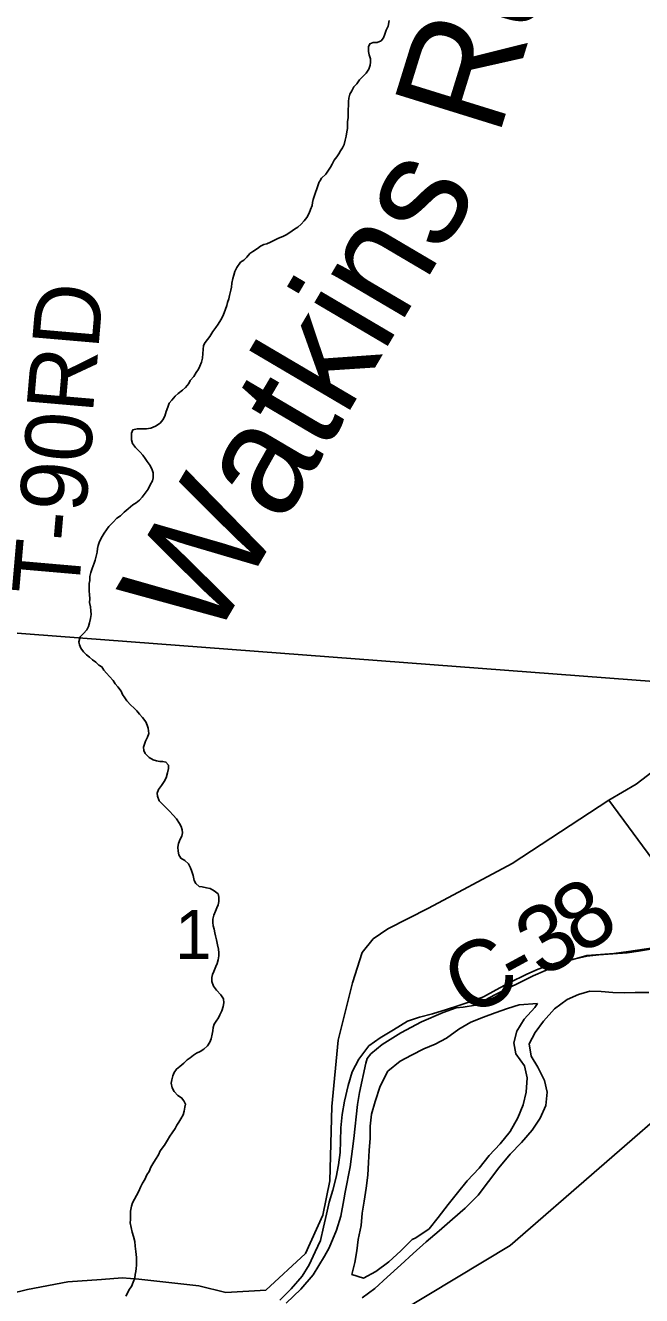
# Model space of a CAD drawing. Extents: x 1310247 to 1664935, y 284496 to 704931.
# Drawn here: x 1511625 to 1514398, y 499915 to 505630 of the extents above; entities that cross this region are included whole.
import ezdxf

# ---------------------------------------------------------------- set-up
doc = ezdxf.new("R2010")
doc.units = 0
for name, color, linetype in [('GM_X_City_Street', 7, 'Continuous'), ('GM_X_County', 7, 'Continuous'), ('GM_X_County_Road_Text', 7, 'Continuous'), ('GM_X_County_Subdivision_Text', 7, 'Continuous'), ('GM_X_Major_Lake_Text', 7, 'Continuous'), ('GM_X_Minor_Lake_Text', 7, 'Continuous'), ('GM_X_Minor_River_Text', 7, 'Continuous'), ('GM_X_Township_Road', 7, 'Continuous'), ('GM_X_Township_Subdivision', 7, 'Continuous'), ('GM_X_US_Location', 7, 'Continuous')]:
    doc.layers.add(name, color=color, linetype=linetype)

msp = doc.modelspace()

# ---------------------------------------------------------------- linework, layer by layer
at = {"layer": 'GM_X_City_Street'}
for points in [[(1514437.8, 501473.6), (1514383.2, 501464.7), (1514332.7, 501457.7), (1514268.2, 501453), (1514205.7, 501448.3), (1514151.2, 501441.4), (1514098.6, 501430.5), (1514048.1, 501421.5), (1513991.3, 501404.6), (1513932.5, 501383.7), (1513881.7, 501360.7), (1513802.4, 501322.2), (1513743.3, 501291.3), (1513686.3, 501258.4), (1513629.4, 501237.5), (1513574.7, 501220.5), (1513520, 501201.6), (1513457.2, 501182.8), (1513398.5, 501168), (1513343.7, 501149.1)], [(1513960.3, 500883.2), (1513931.3, 500942), (1513900.2, 500992.9), (1513891.3, 501047.3), (1513918.5, 501098.9), (1513955.8, 501150.3), (1514005.3, 501205.5), (1514062.5, 501246.5), (1514113.4, 501269.5), (1514164, 501284.5), (1514216.3, 501283.4), (1514268.6, 501278.3), (1514318.9, 501277.3), (1514369.3, 501278.2), (1514429.7, 501279)], [(1513929.3, 501229.2), (1513846.6, 501222.9), (1513793.9, 501205.9), (1513739.1, 501187), (1513686.4, 501168), (1513629.5, 501145.1), (1513574.5, 501114.1), (1513519.3, 501073.1), (1513468.4, 501046.1), (1513417.6, 501025), (1513362.6, 500996.1), (1513311.7, 500969), (1513256.4, 500924), (1513220.8, 500856.5), (1513199.2, 500788.7), (1513181.9, 500730.8), (1513176.8, 500676.7), (1513175.6, 500622.5), (1513172.5, 500568.4), (1513169.4, 500514.2), (1513166.1, 500456), (1513158.9, 500398), (1513149.6, 500339.9), (1513140.4, 500285.9), (1513135.2, 500229.8), (1513121.9, 500167.8), (1513116.7, 500115.8), (1513107.6, 500063.7), (1513094.4, 500009.8), (1513146.4, 499992.6), (1513201.4, 500023.6), (1513260.7, 500066.5), (1513314.1, 500115.6), (1513365.5, 500166.8), (1513381.7, 500174.5)], [(1513381.7, 500174.5), (1513441, 500215.4), (1513482.3, 500266.7), (1513527.8, 500324), (1513569.2, 500377.3), (1513612.6, 500430.7), (1513666.2, 500487.8), (1513711.6, 500545), (1513761.1, 500598.2), (1513806.5, 500653.5), (1513840, 500715), (1513865.4, 500772.7), (1513878.7, 500830.7), (1513882, 500894.9), (1513871.1, 500949.3), (1513831.9, 501002.3), (1513822.9, 501052.7), (1513836.1, 501104.6), (1513869.4, 501158.2), (1513916.8, 501211.4), (1513929.3, 501229.2)], [(1513343.7, 501149.1), (1513280.5, 501110.2), (1513221.3, 501075.3), (1513170.2, 501038.2), (1513124.7, 500979), (1513095.3, 500921.4), (1513077.9, 500859.5), (1513060.3, 500789.6), (1513051, 500729.5), (1513043.7, 500669.4), (1513042.5, 500609.2), (1513041.4, 500559.1), (1513034.2, 500503), (1513023, 500447), (1513007.7, 500389.1), (1512992.5, 500335.2), (1512979.3, 500281.3), (1512966, 500223.3), (1512952.6, 500163.3), (1512929.4, 500111.6), (1512902, 500054), (1512870.7, 500002.4), (1512821.2, 499945.2), (1512769.8, 499894.1)], [(1513140.5, 499904.4), (1513197.8, 499947.4), (1513253.2, 499998.4), (1513314.8, 500053.4), (1513370.2, 500104.4), (1513427.7, 500157.4), (1513487.1, 500206.4), (1513546.6, 500259.4), (1513604, 500308.3), (1513661.6, 500367.4), (1513709.2, 500428.6), (1513754.8, 500489.9), (1513806.4, 500551.1), (1513857.9, 500604.2), (1513905.3, 500659.5), (1513940.7, 500712.9), (1513966, 500770.6), (1513973.3, 500830.7), (1513960.3, 500883.2)]]:
    msp.add_lwpolyline(points, dxfattribs=at)
at = {"layer": 'GM_X_County'}
for points in [[(1516270.9, 502539.8), (1511191.1, 502926)], [(1511191.1, 502926), (1516270.9, 502539.8)], [(1514449, 501479.8), (1514338.8, 501463.7), (1514272.6, 501454.8), (1514150.5, 501445), (1514056.1, 501418.6), (1513965.4, 501378.2), (1513909, 501353.2), (1513737.5, 501268.2), (1513650.8, 501221.7), (1513594.6, 501212.7), (1513562.6, 501209.2), (1513504.2, 501188.3), (1513407.5, 501146), (1513314.7, 501097.6), (1513229.8, 501045.1), (1513179.1, 501002), (1513162.8, 500982.2), (1513156.4, 500960.4), (1513128.1, 500828.9), (1513119.2, 500775.1), (1513102.5, 500621.4), (1513086.3, 500493.7), (1513064.3, 500380.1), (1513057.7, 500346.2), (1513044.4, 500272.5), (1513025.3, 500208.9), (1512992, 500129.5), (1512971.3, 500091.8), (1512919.9, 500008.7), (1512864.8, 499943.7), (1512797.7, 499880.9)]]:
    msp.add_lwpolyline(points, dxfattribs=at)
at = {"layer": 'GM_X_County_Road_Text'}
msp.add_lwpolyline([(1511008.2, 499789.8), (1511634.4, 499942.2), (1511816.5, 499977), (1511967.2, 499987.7), (1512059.6, 499994.8), (1512135, 499988.4), (1512405.2, 499958.5), (1512527.5, 499928.7), (1512706.6, 499940), (1512885.8, 500105), (1512962.6, 500277.1), (1512994.8, 500430.8), (1513004.1, 500765.5), (1513032.9, 501063.9), (1513097.2, 501321.6), (1513140.3, 501458.7), (1513190.1, 501519.9), (1513255.5, 501565.4), (1513439, 501657.8), (1513815.8, 501859.8), (1514250.9, 502144.2), (1514373.2, 502215.3), (1514634.9, 502417.2)], dxfattribs=at)
at = {"layer": 'GM_X_County_Subdivision_Text'}
msp.add_lwpolyline([(1514250.9, 502144.2), (1514468.5, 501847), (1514589.4, 501677.7), (1514636.3, 501628), (1514689.4, 501598), (1514840.6, 501625.5), (1515321.9, 501735.5)], dxfattribs=at)
at = {"layer": 'GM_X_Major_Lake_Text'}
msp.add_lwpolyline([(1512941.8, 499620.4), (1513806.7, 500140.1), (1515007.4, 501183.9), (1515305.8, 501462.1), (1515293.9, 501414), (1515259.8, 501360.7), (1515204.8, 501113.2), (1515149.7, 501003.2), (1515136, 500920.6), (1515136, 500838.1), (1515191, 500741.9), (1515259.8, 500686.9), (1515318.2, 500617.6), (1515383.5, 500521.8), (1515472.5, 500477.4), (1515889.7, 500215.4), (1515661.4, 499952.8), (1515734.8, 499855.3)], dxfattribs=at)
at = {"layer": 'GM_X_Minor_River_Text'}
for points in [[(1512946.8, 504925.8), (1512949.6, 504928.9), (1512958, 504942.8), (1512976.5, 504960.5), (1512989, 504978.4), (1512997.3, 504992.3), (1513005.7, 505006.2), (1513014.1, 505024.1), (1513026.5, 505038), (1513034.9, 505051.9), (1513043.3, 505065.8), (1513051.6, 505079.7), (1513060, 505093.6), (1513064.5, 505113.6), (1513068.9, 505131.6), (1513071.4, 505151.6), (1513073.7, 505165.6), (1513074.1, 505181.7), (1513074.4, 505197.8), (1513076.8, 505213.8), (1513077.3, 505233.9), (1513077.7, 505251.9), (1513078.1, 505270), (1513078.5, 505288.1), (1513080.8, 505302.1), (1513085.3, 505320.1), (1513093.7, 505336), (1513102.1, 505353.9), (1513116.5, 505367.7), (1513129, 505385.6), (1513145.5, 505401.3), (1513157.9, 505415.2), (1513170.3, 505433), (1513176.8, 505451), (1513177.1, 505465), (1513177.4, 505479.1), (1513171.8, 505497.3), (1513168.1, 505513.4), (1513168.6, 505533.5), (1513174.9, 505547.4), (1513189.2, 505553.2), (1513207.3, 505552.9), (1513225.6, 505560.6), (1513235.9, 505574.4), (1513242.3, 505590.4), (1513248.8, 505608.3), (1513257.2, 505626.3), (1513261.9, 505652.3)], [(1512607.3, 504574.1), (1512621.7, 504587.8), (1512634.2, 504603.5), (1512648.5, 504613.2), (1512668.9, 504626.8), (1512683.2, 504636.4), (1512697.4, 504644.1), (1512711.6, 504647.8), (1512727.9, 504655.4), (1512746.1, 504663), (1512764.5, 504672.6), (1512782.7, 504680.2), (1512799, 504687.8), (1512815.3, 504697.5), (1512835.8, 504713), (1512850.1, 504722.7), (1512866.5, 504736.4), (1512878.9, 504750.1), (1512891.3, 504765.8), (1512901.9, 504785.6), (1512908.3, 504801.5), (1512914.8, 504819.5), (1512917.1, 504833.4), (1512919.5, 504847.4), (1512946.8, 504925.8)], [(1511918, 502961.6), (1511920.5, 502979.6), (1511918.9, 502995.7), (1511917.3, 503013.8), (1511913.8, 503033.9), (1511914.2, 503050), (1511912.7, 503070.1), (1511911.1, 503084.1), (1511911.5, 503102.2), (1511911.9, 503118.2), (1511914.3, 503132.2), (1511914.7, 503150.3), (1511919.2, 503168.2), (1511925.7, 503186.1), (1511934.3, 503210), (1511938.7, 503223.9), (1511943.1, 503241.9), (1511947.6, 503259.8), (1511950, 503275.8), (1511952.4, 503289.8), (1511956.7, 503303.7), (1511965.3, 503323.6), (1511979.9, 503345.3), (1511990.3, 503361.1), (1512000.7, 503374.9), (1512019.3, 503394.5), (1512035.8, 503412.2), (1512052.1, 503423.8), (1512068.6, 503439.5), (1512087.1, 503455.1), (1512107.6, 503472.6), (1512123.9, 503482.3), (1512138.3, 503494), (1512150.7, 503507.7), (1512163.2, 503525.5), (1512177.7, 503543.2), (1512186.2, 503563), (1512196.7, 503580.8), (1512199.1, 503594.8), (1512199.6, 503616.9), (1512195.9, 503631), (1512186.4, 503649.3), (1512172.8, 503667.7), (1512163.1, 503682), (1512153.4, 503696.2), (1512141.7, 503710.6), (1512120.1, 503731.1), (1512106.5, 503749.5), (1512102.9, 503765.7), (1512101.7, 503795.8), (1512108, 503809.7), (1512128.3, 503815.2), (1512148.3, 503814.7), (1512168.4, 503814.2), (1512188.6, 503817.8), (1512210.9, 503827.3), (1512231.3, 503840.8), (1512243.7, 503854.6), (1512252.2, 503872.4), (1512258.8, 503892.3), (1512265.3, 503912.2), (1512271.7, 503930.1), (1512284.1, 503943.9), (1512298.7, 503961.6), (1512313, 503973.3), (1512331.5, 503988.9), (1512345.8, 504000.6), (1512360.3, 504018.3), (1512366.7, 504032.2), (1512383.2, 504049.8), (1512393.7, 504067.6), (1512404.2, 504083.4), (1512410.5, 504097.3), (1512417, 504115.2), (1512421.5, 504133.2), (1512424, 504153.2), (1512424.4, 504171.2), (1512426.9, 504189.2), (1512433.3, 504203.1), (1512443.7, 504216.9), (1512454.1, 504230.7), (1512468.7, 504252.4), (1512481.2, 504270.1), (1512491.6, 504286), (1512504.1, 504305.7), (1512512.6, 504321.6), (1512519, 504337.5), (1512525.4, 504353.3), (1512531.9, 504369.2), (1512534.2, 504383.2), (1512540.6, 504399.1), (1512543.1, 504415.1), (1512549.7, 504439), (1512552, 504453), (1512554.5, 504471), (1512559, 504491), (1512563.4, 504506.9), (1512567.8, 504522.9), (1512576.3, 504540.7), (1512593, 504564.4), (1512607.3, 504574.1)], [(1512493.4, 501473.1), (1512489.9, 501493.3), (1512484.5, 501515.5), (1512480.9, 501533.6), (1512477.2, 501547.7), (1512473.6, 501563.9), (1512469.9, 501578), (1512468.3, 501594.1), (1512468.7, 501608.1), (1512473.2, 501626.1), (1512479.6, 501644), (1512486.1, 501659.9), (1512492.4, 501673.8), (1512494.8, 501687.8), (1512495.3, 501707.8), (1512491.6, 501721.9), (1512473.9, 501736.4), (1512456.1, 501746.9), (1512440.1, 501749.3), (1512420.1, 501753.8), (1512406.1, 501756.1), (1512392.4, 501768.5), (1512384.7, 501782.7), (1512379.2, 501804.9), (1512373.6, 501823.1), (1512368, 501839.3), (1512358.4, 501857.6), (1512342.7, 501872), (1512324.9, 501882.5), (1512315.3, 501898.7), (1512311.7, 501914.9), (1512310.1, 501933), (1512314.5, 501948.9), (1512321, 501968.8), (1512329.4, 501982.6), (1512331.8, 501996.6), (1512330.1, 502010.7), (1512326.5, 502024.8), (1512318.8, 502039.1), (1512305.2, 502059.5), (1512289.6, 502075.9), (1512274, 502094.3), (1512260.3, 502108.7), (1512246.5, 502121.1), (1512226.9, 502141.6), (1512219.4, 502161.9), (1512217.8, 502175.9), (1512224.2, 502191.8), (1512236.7, 502209.6), (1512249.2, 502227.3), (1512257.7, 502245.2), (1512264.2, 502267.1), (1512268.7, 502287.1), (1512269.1, 502301.1), (1512257.4, 502315.4), (1512243.4, 502317.8), (1512229.4, 502318.1), (1512215.3, 502320.5), (1512199.4, 502324.8), (1512181.6, 502335.3), (1512163.9, 502353.8), (1512158.3, 502368), (1512156.6, 502382.1), (1512161, 502396), (1512165.4, 502409.9), (1512173.8, 502427.8), (1512180.3, 502443.7), (1512176.9, 502467.8), (1512173.2, 502482), (1512167.5, 502496.1), (1512152, 502516.6), (1512138.3, 502531), (1512126.6, 502545.3), (1512112.9, 502559.7), (1512099.1, 502572), (1512081.5, 502590.5), (1512071.8, 502604.8), (1512062.1, 502619.1), (1512056.5, 502635.2), (1512040.9, 502653.7), (1512029.2, 502668), (1512019.5, 502682.3), (1512003.9, 502700.7), (1511990.2, 502715.1), (1511978.5, 502729.4), (1511968.8, 502743.7), (1511955, 502752.1), (1511941.2, 502764.4), (1511927.4, 502774.8), (1511913.7, 502787.2), (1511899.9, 502797.5), (1511886.2, 502811.9), (1511874.5, 502828.2), (1511868.8, 502842.4), (1511865.2, 502856.5), (1511871.7, 502878.5), (1511886.2, 502894.1), (1511900.7, 502909.8), (1511909.1, 502925.7), (1511913.5, 502941.6), (1511918, 502961.6)], [(1512076.7, 499912.2), (1512085, 499926.1), (1512091.5, 499942), (1512101.9, 499955.8), (1512110.4, 499975.6), (1512116.9, 499993.5), (1512119.3, 500009.5), (1512121.6, 500023.5), (1512124, 500037.5), (1512124.3, 500051.5), (1512124.9, 500071.6), (1512125.2, 500085.6), (1512121.9, 500113.8), (1512118.5, 500138), (1512117, 500158), (1512111.5, 500180.2), (1512106, 500200.5), (1512100.5, 500220.6), (1512097, 500242.8), (1512097.4, 500256.8), (1512097.8, 500274.9), (1512098.3, 500294.9), (1512102.9, 500316.9), (1512107.3, 500332.8), (1512115.7, 500348.7), (1512124.1, 500364.5), (1512134.7, 500384.3), (1512143.2, 500402.2), (1512151.7, 500420), (1512162.2, 500437.8), (1512170.7, 500457.7), (1512181.1, 500473.5), (1512189.7, 500493.4), (1512198, 500507.2), (1512210.6, 500527), (1512223.2, 500548.7), (1512231.7, 500566.6), (1512250.4, 500592.2), (1512265, 500613.9), (1512275.5, 500631.7), (1512285.9, 500647.5), (1512298.5, 500667.3), (1512306.9, 500681.1), (1512315.2, 500695), (1512323.7, 500710.8), (1512334.2, 500728.6), (1512338.6, 500744.6), (1512343, 500762.5), (1512345.4, 500776.5), (1512337.7, 500790.7), (1512328, 500805), (1512310.2, 500815.5), (1512294.6, 500833.9), (1512285, 500850.2), (1512281.5, 500870.3), (1512283.9, 500886.3), (1512288.3, 500904.3), (1512294.7, 500918.2), (1512305.2, 500934), (1512319.5, 500945.6), (1512338, 500961.2), (1512352.4, 500975), (1512366.7, 500984.6), (1512381.1, 500996.3), (1512395.4, 501006), (1512411.6, 501013.6), (1512427.9, 501023.3), (1512444.4, 501038.9), (1512454.8, 501054.7), (1512461.3, 501070.6), (1512465.8, 501090.6), (1512468.2, 501106.6), (1512470.5, 501120.6), (1512475, 501136.5), (1512483.3, 501150.3), (1512493.7, 501164.1), (1512500.1, 501178), (1512508.6, 501195.9), (1512515.1, 501215.8), (1512517.5, 501231.8), (1512516, 501249.9), (1512504.4, 501268.2), (1512484.8, 501288.8), (1512471.2, 501307.1), (1512463.7, 501327.4), (1512464.1, 501345.4), (1512466.5, 501359.4), (1512472.9, 501373.3), (1512481.4, 501395.2), (1512487.8, 501409), (1512492.2, 501425), (1512494.7, 501443), (1512495.1, 501457), (1512493.4, 501473.1)]]:
    msp.add_lwpolyline(points, dxfattribs=at)

# ---------------------------------------------------------------- texts
at = {"layer": 'GM_X_Minor_Lake_Text'}
for s, height, rotation, p in [('Run', 499.98, 72.7494, (1513752, 505120.2)), ('Watkins', 499.99, 59.4844, (1512459.7, 502837.3))]:
    msp.add_text(s, height=height, rotation=rotation, dxfattribs=at).set_placement(p)
at = {"layer": 'GM_X_Township_Road'}
for s, rotation, p in [('8', 32.9218, (1514122.7, 501442.1)), ('3', 29.7407, (1513946.7, 501341)), ('C', 27.951, (1513611.7, 501161.9)), ('-', 28.4166, (1513831.7, 501278.7))]:
    msp.add_text(s, height=300, rotation=rotation, dxfattribs=at).set_placement(p)
at = {"layer": 'GM_X_Township_Subdivision'}
for s, rotation, p in [('RD', 85.0738, (1511927.9, 503879.5)), ('T-90', 85.0304, (1511862.5, 503055.8))]:
    msp.add_text(s, height=300, rotation=rotation, dxfattribs=at).set_placement(p)
at = {"layer": 'GM_X_US_Location'}
msp.add_text('1', height=221, rotation=0, dxfattribs=at).set_placement((1512298.6, 501429.3))

doc.saveas('drawing.dxf')
